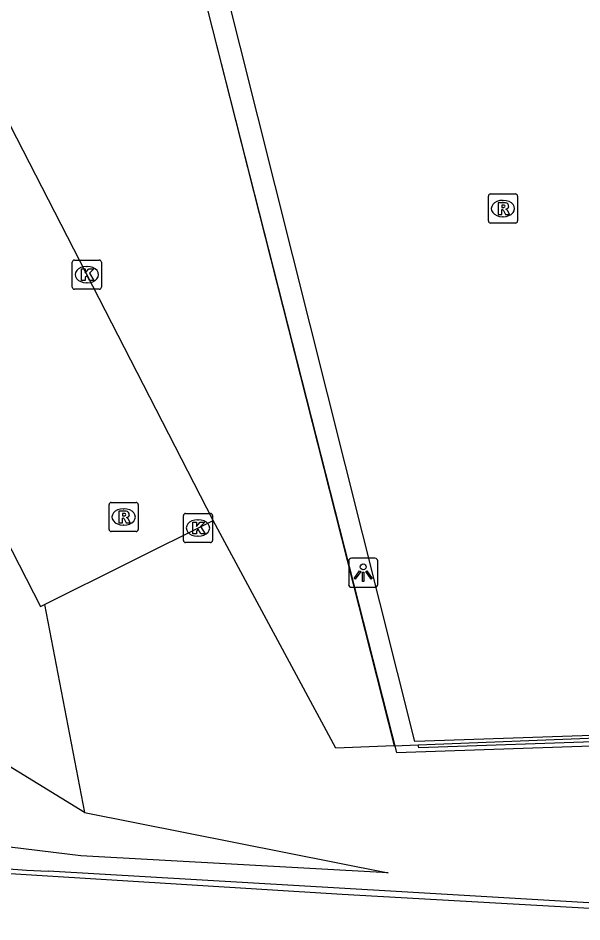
# Model space of a CAD drawing. Extents: x 160806 to 161707, y 383697 to 384148.
# Drawn here: x 160905.07 to 160924.41, y 383697.76 to 383728.77 of the extents above; entities that cross this region are included whole.
import ezdxf

# ---------------------------------------------------------------- set-up
doc = ezdxf.new("R2010")
doc.units = 0
for name, color, linetype in [('IMGEO_Dek', 7, 'Continuous'), ('IMGEO_Geluidsscherm', 7, 'Continuous'), ('IMGEO_Groenvoorziening', 7, 'Continuous'), ('IMGEO_Kolk', 7, 'Continuous'), ('IMGEO_Lichtpunt', 7, 'Continuous'), ('IMGEO_Muur', 7, 'Continuous'), ('IMGEO_Parkeervlak_open', 7, 'Continuous'), ('IMGEO_Rijbaan_lokaal_open', 7, 'Continuous'), ('IMGEO_Rioolput', 7, 'Continuous'), ('IMGEO_Spoorbaan_halfverhard', 7, 'Continuous'), ('IMGEO_Voetpad_gesloten', 7, 'Continuous')]:
    doc.layers.add(name, color=color, linetype=linetype)

msp = doc.modelspace()

# ---------------------------------------------------------------- linework, layer by layer
at = {"layer": 'IMGEO_Dek'}
msp.add_lwpolyline([(160965.894, 383710.159), (160949.913, 383709.678), (160949.497, 383711.315), (160949.382, 383711.774), (160941.019, 383745.231), (160939.898, 383750), (160939.772, 383750.534), (160939.177, 383753.065), (160907.479, 383745.104), (160918.048, 383703.574), (160983.268, 383705.804)], dxfattribs=at)
at = {"layer": 'IMGEO_Geluidsscherm'}
msp.add_lwpolyline([(160834.211, 383710.362), (160836.985, 383709.874), (160848.234, 383707.834), (160860.524, 383705.775), (160868.443, 383704.346), (160884.251, 383701.671), (160891.851, 383700.591), (160896.138, 383700.092), (160900.372, 383699.702), (160916.184, 383698.714), (160928.13, 383698.037), (160932.094, 383697.764)], dxfattribs=at)
at = {"layer": 'IMGEO_Groenvoorziening'}
for points in [[(160907.351, 383701.52), (160917.77, 383699.445), (160907.216, 383700.026), (160878.632, 383703.515), (160849.795, 383708.541), (160826.302, 383712.908), (160825.547, 383712.184)], [(160917.974, 383703.804), (160915.971, 383703.725), (160911.759, 383711.533)], [(160905.971, 383708.653), (160907.351, 383701.52)], [(160907.351, 383701.52), (160903.485, 383703.887)]]:
    msp.add_lwpolyline(points, dxfattribs=at)
at = {"layer": 'IMGEO_Kolk'}
for p, q in [((160907, 383720.467), (160907.852, 383720.467)), ((160906.925, 383719.541), (160906.925, 383720.393)), ((160907.413, 383720.247), (160907.438, 383720.247)), ((160907.926, 383720.393), (160907.926, 383719.541)), ((160907.436, 383719.687), (160907.411, 383719.687)), ((160907.852, 383719.467), (160907, 383719.467)), ((160910.814, 383711.775), (160911.666, 383711.775)), ((160910.739, 383710.849), (160910.739, 383711.701)), ((160911.227, 383711.555), (160911.252, 383711.555)), ((160911.74, 383711.701), (160911.74, 383710.849)), ((160911.25, 383710.995), (160911.225, 383710.995)), ((160911.666, 383710.775), (160910.814, 383710.775))]:
    msp.add_line(p, q, dxfattribs=at)
for points in [[(160907, 383720.467), (160907.852, 383720.467)], [(160906.925, 383719.541), (160906.925, 383720.393)], [(160907.246, 383720.167), (160907.369, 383720.167), (160907.369, 383720.016), (160907.499, 383720.167), (160907.663, 383720.167), (160907.517, 383720.016), (160907.67, 383719.767), (160907.518, 383719.767), (160907.433, 383719.931), (160907.369, 383719.864), (160907.369, 383719.767), (160907.246, 383719.767), (160907.246, 383720.167)], [(160907.926, 383720.393), (160907.926, 383719.541)], [(160907.852, 383719.467), (160907, 383719.467)], [(160910.814, 383711.775), (160911.666, 383711.775)], [(160910.739, 383710.849), (160910.739, 383711.701)], [(160911.06, 383711.475), (160911.183, 383711.475), (160911.183, 383711.324), (160911.313, 383711.475), (160911.477, 383711.475), (160911.331, 383711.324), (160911.484, 383711.075), (160911.332, 383711.075), (160911.247, 383711.239), (160911.183, 383711.172), (160911.183, 383711.075), (160911.06, 383711.075), (160911.06, 383711.475)], [(160911.74, 383711.701), (160911.74, 383710.849)], [(160911.666, 383710.775), (160910.814, 383710.775)]]:
    msp.add_lwpolyline(points, dxfattribs=at)
for centre, start, end in [((160907.002, 383720.391), 91.552, 178.448), ((160907.002, 383720.391), 91.552, 178.448), ((160907.85, 383720.391), 1.552, 88.448), ((160907.85, 383720.391), 1.552, 88.448), ((160907.002, 383719.543), 181.552, 268.448), ((160907.002, 383719.543), 181.552, 268.448), ((160907.85, 383719.543), 271.552, 358.448), ((160907.85, 383719.543), 271.552, 358.448), ((160910.816, 383711.699), 91.552, 178.448), ((160910.816, 383711.699), 91.552, 178.448), ((160911.664, 383711.699), 1.552, 88.448), ((160911.664, 383711.699), 1.552, 88.448), ((160910.816, 383710.851), 181.552, 268.448), ((160910.816, 383710.851), 181.552, 268.448), ((160911.664, 383710.851), 271.552, 358.448), ((160911.664, 383710.851), 271.552, 358.448)]:
    msp.add_arc(centre, 0.0765, start, end, dxfattribs=at)
for centre, major_axis, ratio, start_param, end_param in [((160907.412, 383719.967), (-0.387, 0.002), 0.722429, 4.712389, 7.853982), ((160907.437, 383719.967), (-0.39, 0.002), 0.717154, 1.570796, 4.712389), ((160911.226, 383711.275), (-0.387, 0.002), 0.722429, 4.712389, 7.853982), ((160911.251, 383711.275), (-0.39, 0.002), 0.717154, 1.570796, 4.712389)]:
    msp.add_ellipse(centre, major_axis=major_axis, ratio=ratio, start_param=start_param, end_param=end_param, dxfattribs=at)
at = {"layer": 'IMGEO_Lichtpunt'}
for p, q in [((160917.312, 383710.239), (160916.504, 383710.239)), ((160917.312, 383710.239), (160916.504, 383710.239)), ((160916.41, 383710.144), (160916.41, 383709.337)), ((160916.41, 383710.144), (160916.41, 383709.337)), ((160917.406, 383709.337), (160917.406, 383710.144)), ((160917.406, 383709.337), (160917.406, 383710.144)), ((160916.504, 383709.243), (160917.312, 383709.243)), ((160916.504, 383709.243), (160917.312, 383709.243))]:
    msp.add_line(p, q, dxfattribs=at)
for points in [[(160916.784, 383709.808), (160916.823, 383709.78), (160916.635, 383709.518), (160916.597, 383709.545), (160916.784, 383709.808)], [(160916.886, 383709.76), (160916.933, 383709.76), (160916.933, 383709.438), (160916.886, 383709.438), (160916.886, 383709.76)], [(160916.996, 383709.78), (160917.034, 383709.807), (160917.221, 383709.545), (160917.182, 383709.517), (160916.996, 383709.78)]]:
    msp.add_lwpolyline(points, dxfattribs=at)
msp.add_circle((160916.909, 383709.942), 0.0994, dxfattribs=at)
for centre, start, end in [((160916.504, 383710.144), 90, 180), ((160916.504, 383710.144), 90, 180), ((160917.312, 383710.144), 0, 90), ((160917.312, 383710.144), 0, 90), ((160916.504, 383709.337), 180, 270), ((160916.504, 383709.337), 180, 270), ((160917.312, 383709.337), 270, 0), ((160917.312, 383709.337), 270, 360)]:
    msp.add_arc(centre, 0.0946, start, end, dxfattribs=at)
at = {"layer": 'IMGEO_Muur'}
for points in [[(161017.812, 383705.748), (161000, 383705.11), (160925.136, 383702.425), (160925.233, 383698.384), (160918.04, 383698.804)], [(160918.795, 383703.836), (160945.341, 383704.883), (160945.396, 383704.652)], [(160945.396, 383704.652), (160918.821, 383703.733), (160918.795, 383703.836)], [(160918.04, 383698.804), (160906.104, 383699.5)]]:
    msp.add_lwpolyline(points, dxfattribs=at)
msp.add_arc((160918.479, 383916.797), 217.649, 260.39979, 266.74058, dxfattribs=at)
at = {"layer": 'IMGEO_Parkeervlak_open'}
for points in [[(160907.502, 383745.064), (160917.974, 383703.804)], [(160917.974, 383703.804), (160918.795, 383703.836)]]:
    msp.add_lwpolyline(points, dxfattribs=at)
at = {"layer": 'IMGEO_Rijbaan_lokaal_open'}
for points in [[(160911.759, 383711.533), (160895.894, 383742.401)], [(160900.435, 383719.099), (160905.831, 383708.583), (160905.971, 383708.653)], [(160905.971, 383708.653), (160911.759, 383711.533)]]:
    msp.add_lwpolyline(points, dxfattribs=at)
at = {"layer": 'IMGEO_Rioolput'}
for p, q in [((160921.203, 383721.808), (160921.203, 383722.66)), ((160921.278, 383722.734), (160922.13, 383722.734)), ((160922.204, 383722.66), (160922.204, 383721.808)), ((160921.691, 383722.514), (160921.716, 383722.514)), ((160922.13, 383721.734), (160921.278, 383721.734)), ((160921.714, 383721.954), (160921.689, 383721.954)), ((160908.188, 383711.229), (160908.188, 383712.081)), ((160908.263, 383712.155), (160909.115, 383712.155)), ((160909.189, 383712.081), (160909.189, 383711.229)), ((160908.676, 383711.935), (160908.701, 383711.935)), ((160909.115, 383711.155), (160908.263, 383711.155)), ((160908.699, 383711.375), (160908.674, 383711.375))]:
    msp.add_line(p, q, dxfattribs=at)
for points in [[(160921.203, 383721.808), (160921.203, 383722.66)], [(160921.278, 383722.734), (160922.13, 383722.734)], [(160922.204, 383722.66), (160922.204, 383721.808)], [(160921.792, 383722.432), (160921.54, 383722.434), (160921.54, 383722.034)], [(160921.718, 383722.353), (160921.664, 383722.353), (160921.664, 383722.272)], [(160921.54, 383722.034), (160921.664, 383722.034), (160921.664, 383722.196), (160921.675, 383722.196)], [(160921.664, 383722.272), (160921.716, 383722.272)], [(160921.722, 383722.167), (160921.793, 383722.034), (160921.933, 383722.034), (160921.868, 383722.16)], [(160922.13, 383721.734), (160921.278, 383721.734)], [(160908.188, 383711.229), (160908.188, 383712.081)], [(160908.263, 383712.155), (160909.115, 383712.155)], [(160909.189, 383712.081), (160909.189, 383711.229)], [(160908.777, 383711.853), (160908.525, 383711.855), (160908.525, 383711.455)], [(160908.703, 383711.774), (160908.649, 383711.774), (160908.649, 383711.693)], [(160908.525, 383711.455), (160908.649, 383711.455), (160908.649, 383711.617), (160908.66, 383711.617)], [(160908.649, 383711.693), (160908.701, 383711.693)], [(160908.707, 383711.588), (160908.778, 383711.455), (160908.918, 383711.455), (160908.853, 383711.581)], [(160909.115, 383711.155), (160908.263, 383711.155)]]:
    msp.add_lwpolyline(points, dxfattribs=at)
for centre, radius, start, end in [((160921.28, 383722.658), 0.0765, 91.552, 178.448), ((160921.28, 383722.658), 0.0765, 91.552, 178.448), ((160922.128, 383722.658), 0.0765, 1.552, 88.448), ((160922.128, 383722.658), 0.0765, 1.552, 88.448), ((160921.724, 383722.257), 0.0964, 77.0061, 93.1865), ((160921.738, 383722.314), 0.0378, 276.6634, 79.6772), ((160921.791, 383722.322), 0.109, 350.3612, 89.416), ((160921.674, 383722.143), 0.0533, 26.0293, 88.6989), ((160921.7, 383722.461), 0.19, 274.7715, 282.9687), ((160921.789, 383722.322), 0.112, 277.5842, 350.9817), ((160921.773, 383722.107), 0.108, 29.5134, 73.7905), ((160921.28, 383721.81), 0.0765, 181.552, 268.448), ((160921.28, 383721.81), 0.0765, 181.552, 268.448), ((160922.128, 383721.81), 0.0765, 271.552, 358.448), ((160922.128, 383721.81), 0.0765, 271.552, 358.448), ((160908.265, 383712.079), 0.0765, 91.552, 178.448), ((160908.265, 383712.079), 0.0765, 91.552, 178.448), ((160909.113, 383712.079), 0.0765, 1.552, 88.448), ((160909.113, 383712.079), 0.0765, 1.552, 88.448), ((160908.709, 383711.678), 0.0964, 77.0061, 93.1865), ((160908.723, 383711.735), 0.0378, 276.6634, 79.6772), ((160908.776, 383711.743), 0.109, 350.3612, 89.416), ((160908.659, 383711.564), 0.0533, 26.0293, 88.6989), ((160908.685, 383711.882), 0.19, 274.7715, 282.9687), ((160908.774, 383711.743), 0.112, 277.5842, 350.9817), ((160908.758, 383711.528), 0.108, 29.5134, 73.7905), ((160908.265, 383711.231), 0.0765, 181.552, 268.448), ((160908.265, 383711.231), 0.0765, 181.552, 268.448), ((160909.113, 383711.231), 0.0765, 271.552, 358.448), ((160909.113, 383711.231), 0.0765, 271.552, 358.448)]:
    msp.add_arc(centre, radius, start, end, dxfattribs=at)
for centre, major_axis, ratio, start_param, end_param in [((160921.69, 383722.234), (-0.387, 0.002), 0.722429, 4.712389, 7.853982), ((160921.715, 383722.234), (-0.39, 0.002), 0.717154, 1.570796, 4.712389), ((160908.675, 383711.655), (-0.387, 0.002), 0.722429, 4.712389, 7.853982), ((160908.7, 383711.655), (-0.39, 0.002), 0.717154, 1.570796, 4.712389)]:
    msp.add_ellipse(centre, major_axis=major_axis, ratio=ratio, start_param=start_param, end_param=end_param, dxfattribs=at)
at = {"layer": 'IMGEO_Spoorbaan_halfverhard'}
msp.add_lwpolyline([(160925.233, 383698.384), (160918.04, 383698.804), (160906.104, 383699.5)], dxfattribs=at)
msp.add_arc((160918.479, 383916.797), 217.649, 260.39979, 266.74058, dxfattribs=at)
at = {"layer": 'IMGEO_Voetpad_gesloten'}
for points in [[(160965.894, 383710.159), (160949.913, 383709.678), (160949.497, 383711.315), (160949.382, 383711.774), (160941.019, 383745.231), (160939.898, 383750), (160939.772, 383750.534), (160939.177, 383753.065), (160907.479, 383745.104), (160918.048, 383703.574), (160983.268, 383705.804)], [(160945.346, 383704.857), (160918.679, 383703.958), (160908.505, 383744.478), (160938.057, 383751.803), (160947.996, 383712.552), (160943.296, 383711.315)]]:
    msp.add_lwpolyline(points, dxfattribs=at)

doc.saveas('drawing.dxf')
